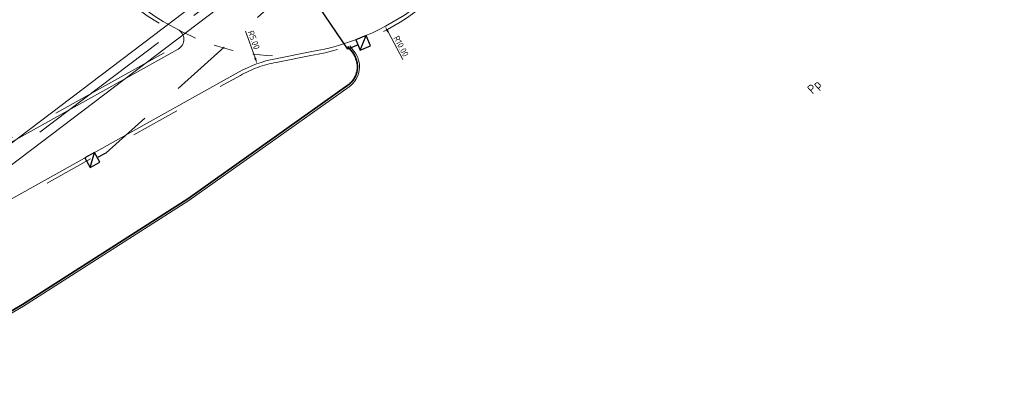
# Model space of a CAD drawing. Header units: metres. Extents: x 92403 to 95147, y 464428 to 465602.
# Tile 332 of 568: x 93076 to 93116, y 464850 to 464865. Entities that reach past the tile are written whole.
import ezdxf
from ezdxf.enums import TextEntityAlignment as Align

# ---------------------------------------------------------------- set-up
doc = ezdxf.new("R2010")
doc.units = ezdxf.units.M
for name, pattern in [('RI-GWA', [18.45, 6, -1.8, 1.75, -1.8, 1.75, -1.8, 1.75, -1.8]), ('RI-HWA_KOLKAANSLUITING', [4.3, 2.5, -1.8]), ('VH-OPSLUITBAND_80X200', [14, 8, -2, 2, -2]), ('VH-TROTTOIRBAND', [15, 5, -2, 2, -2, 2, -2]), ('XX-HIDDEN', [4, 2, -2])]:
    doc.linetypes.add(name, pattern=pattern)
doc.layers.get('0').update_dxf_attribs({"linetype": 'CONTINUOUS'})
doc.layers.get('Defpoints').update_dxf_attribs({"linetype": 'CONTINUOUS'})
doc.layers.add('B-OI-RI-GWA_TRANSPORTLEIDING-G', color=7, linetype='RI-GWA', lineweight=18, true_color=0xff8400)
for name, color, linetype, lineweight in [('B-WE-VH-VERHARDING_FUNDERING-G', 252, 'CONTINUOUS', 18), ('N-RO-VH-MATERIAALGRENS-G', 7, 'XX-HIDDEN', 5), ('N-WE-RI-HWA_KOLK_STRAATKOLK-S', 150, 'CONTINUOUS', 25), ('N-WE-RI-HWA_KOLK_TROTTOIRKOLK-S', 150, 'CONTINUOUS', 25), ('N-WE-RI-HWA_KOLKAANSLUITING-G', 150, 'RI-HWA_KOLKAANSLUITING', 25), ('N-WE-VH-KANTOPSLUITING_OPSLUITBAND_80X200-G', 7, 'VH-OPSLUITBAND_80X200', 35), ('N-WE-VH-KANTOPSLUITING_TROTTOIRBAND-G', 7, 'VH-TROTTOIRBAND', 35), ('N-WE-VH-KANTOPSLUITING_TROTTOIRBAND_130 150-T18', 10, 'CONTINUOUS', 18), ('N-WE-VH-KANTOPSLUITING_VOORKANTBAND-G', 50, 'CONTINUOUS', 35), ('V-WE-RI-GWA_STROOMRICHTING-S', 30, 'CONTINUOUS', 25), ('X-XX-AL-M', 7, 'CONTINUOUS', 18)]:
    doc.layers.add(name, color=color, linetype=linetype, lineweight=lineweight)
doc.styles.add('NLCS-ISO', font='NLCS-ISO.ttf')
doc.styles.add('NLCS-ISO-M100-T25', font='NLCS-ISO.ttf', dxfattribs={"height": 0.25})
doc.styles.add('NLCS-ISO-M200-T18', font='NLCS-ISO.ttf', dxfattribs={"height": 0.36})
doc.dimstyles.new('NLCS-M100-T25-PIJL_L2_H1', dxfattribs={"dimscale": 0.1, "dimtxt": 2.5, "dimasz": 2.5, "dimexe": 2, "dimexo": 2, "dimgap": 0.7, "dimtad": 1, "dimzin": 0, "dimdsep": 46, "dimtxsty": 'NLCS-ISO-M100-T25', "dimcen": 0, "dimdle": 2, "dimclrd": 256, "dimclre": 256, "dimclrt": 256, "dimadec": 1, "dimazin": 0, "dimtfac": 1, "dimtdec": 3, "dimtofl": 0, "dimtmove": 0, "dimatfit": 3, "dimfxl": 2, "dimfxlon": 1, "dimtfillclr": 256, "dimtolj": 1, "dimtzin": 0, "dimlwd": -1, "dimlwe": -1, "dimarcsym": 0})

# ---------------------------------------------------------------- blocks, each defined once
blk = doc.blocks.new('*D54')
at = {"layer": 'Defpoints', "color": 0, "transparency": 16777216}
for p in [(93085.853, 464873.563), (93090.546, 464864.732)]:
    blk.add_point(p, dxfattribs=at)
at = {"layer": 'X-XX-AL-M', "transparency": 16777216}
blk.add_line((93091.257, 464863.395), (93090.664, 464864.512), dxfattribs=at)
blk.add_solid([(93090.7, 464864.531), (93090.627, 464864.492), (93090.546, 464864.732)], dxfattribs=at)
at = {"layer": 'X-XX-AL-M', "transparency": 16777216, "insert": (93091.191, 464863.934), "char_height": 0.25, "attachment_point": 5, "rotation": 297.9885, "style": 'NLCS-ISO-M100-T25'}
blk.add_mtext('\\A1;R10.00', dxfattribs=at)
blk = doc.blocks.new('*D55')
at = {"layer": 'Defpoints', "color": 0, "transparency": 16777216}
for p in [(93085.382, 464863.229), (93087.069, 464858.522)]:
    blk.add_point(p, dxfattribs=at)
at = {"layer": 'X-XX-AL-M', "transparency": 16777216}
blk.add_line((93084.913, 464864.538), (93085.298, 464863.464), dxfattribs=at)
blk.add_solid([(93085.337, 464863.479), (93085.258, 464863.45), (93085.382, 464863.229)], dxfattribs=at)
at = {"layer": 'X-XX-AL-M', "transparency": 16777216, "insert": (93085.247, 464864.185), "char_height": 0.25, "attachment_point": 5, "rotation": 289.7139, "style": 'NLCS-ISO-M100-T25'}
blk.add_mtext('\\A1;R5.00', dxfattribs=at)
blk = doc.blocks.new('TROTTOIRKOLK 450X450')
at = {"layer": 'N-WE-RI-HWA_KOLK_TROTTOIRKOLK-S'}
blk.add_line((-0.45, 0), (0, 0.45), dxfattribs=at)
at = {"layer": 'N-WE-RI-HWA_KOLK_TROTTOIRKOLK-S', "flags": 128}
blk.add_lwpolyline([(-0.45, 0), (0, 0), (0, 0.45), (-0.45, 0.45)], close=True, dxfattribs=at)
blk = doc.blocks.new('*U429')
at = {"ltscale": 0.1}
blk.add_hatch(color=256, dxfattribs=at).paths.add_polyline_path([(-2.5, 0), (2.5, 0.83), (2.5, -0.83)])
at = {"ltscale": 0.1, "flags": 128}
blk.add_lwpolyline([(-2.5, 0), (2.5, 0.83), (2.5, -0.83)], close=True, dxfattribs=at)
at = {"ltscale": 0.1, "style": 'NLCS-ISO'}
for tag, p in [('BOBL', (-61.11, 0)), ('MAT', (-1, 0.5))]:
    blk.add_attdef(tag, text='', height=1.8, dxfattribs=at).set_placement(p, align=Align.BOTTOM_RIGHT)
for tag, p in [('DIA', (1, 0.5)), ('BOBR', (62.13, 0))]:
    blk.add_attdef(tag, text='', height=1.8, dxfattribs=at).set_placement(p, align=Align.BOTTOM_LEFT)
blk.add_attdef('JVA', text='', height=1.8, dxfattribs=at).set_placement((0, -1), align=Align.TOP_CENTER)

msp = doc.modelspace()

# ---------------------------------------------------------------- linework, layer by layer
at = {"layer": 'B-OI-RI-GWA_TRANSPORTLEIDING-G'}
msp.add_lwpolyline([(93446.043344, 465256.115521), (93414.928619, 465230.784301), (93385.545, 465207.335), (93345.02, 465172.545), (93309.939, 465138.03), (93281.489, 465106.16), (93272.55, 465095.75), (93246.12, 465056.88), (93231.409, 465035.78), (93221.1, 465020.839), (93190.047, 464975.644), (93154.17, 464931), (93110.8, 464886.38), (93068.919, 464854.632), (93060.958017, 464850.622994)], dxfattribs=at)
at = {"layer": 'B-WE-VH-VERHARDING_FUNDERING-G', "lineweight": 13, "flags": 128}
for points in [[(93445.822371, 465256.386945), (93414.70897, 465231.056803), (93385.321779, 465207.604651), (93344.783003, 465172.802825), (93309.685451, 465138.27154), (93281.225658, 465106.390569), (93272.271639, 465095.963079), (93245.831721, 465057.078493), (93231.121404, 465035.979473), (93220.811724, 465021.037488), (93189.76596, 464975.853018), (93153.907518, 464931.232111), (93110.567471, 464886.642928), (93068.733035, 464854.930226), (93060.800581, 464850.935601)], [(93446.264317, 465255.844097), (93415.148269, 465230.5118), (93385.768221, 465207.065349), (93345.256997, 465172.287175), (93310.192549, 465137.78846), (93281.752342, 465105.929431), (93272.828361, 465095.536921), (93246.408279, 465056.681507), (93231.696596, 465035.580527), (93221.388276, 465020.640512), (93190.32804, 464975.434982), (93154.432482, 464930.767889), (93111.032529, 464886.117072), (93069.104965, 464854.333774), (93061.115419, 464850.310399)]]:
    msp.add_lwpolyline(points, dxfattribs=at)
at = {"layer": 'N-RO-VH-MATERIAALGRENS-G', "ltscale": 0.4, "flags": 128}
msp.add_lwpolyline([(93082.178038, 464864.613727, 0.132118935), (93086.652695, 464863.534672, 29.654958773)], format="xyb", dxfattribs=at)
at = {"layer": 'N-WE-RI-HWA_KOLKAANSLUITING-G'}
msp.add_line((93089.037307, 464863.815063), (93087.899946, 464865.498915), dxfattribs=at)
at = {"layer": 'N-WE-RI-HWA_KOLKAANSLUITING-G', "flags": 128}
for points in [[(93078.925173, 464859.450213), (93079.2823, 464859.638429), (93086.391214, 464865.987212)], [(93089.453061, 464863.987251), (93089.037307, 464863.815063)]]:
    msp.add_lwpolyline(points, dxfattribs=at)
at = {"layer": 'N-WE-VH-KANTOPSLUITING_OPSLUITBAND_80X200-G'}
msp.add_lwpolyline([(93066.908397, 464853.002901), (93068.308047, 464850.200759, 0.433778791), (93069.595842, 464849.817883), (93075.907255, 464853.512262), (93082.579041, 464857.771339), (93089.04289, 464862.360045, 0.432334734), (93089.226384, 464863.687871), (93089.035393, 464863.924627)], format="xyb", dxfattribs=at)
at = {"layer": 'N-WE-VH-KANTOPSLUITING_TROTTOIRBAND-G', "lineweight": 15, "flags": 128}
for points in [[(93065.866714, 464844.698776), (93063.678306, 464849.205677, -0.39791827), (93064.442611, 464851.630142), (93067.389663, 464853.270833), (93074.325807, 464856.972774), (93084.707572, 464862.758674, -0.079386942), (93086.145246, 464863.283465), (93087.543321, 464863.554602, 0.118234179), (93091.898811, 464865.409775), (93094.714806, 464867.523464), (93097.756324, 464872.924978), (93100.503907, 464875.160514, -0.411928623), (93100.924464, 464875.118957), (93101.718716, 464874.158203, 0.414479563), (93102.352582, 464874.098357, 0.0072625), (93109.663578, 464880.334742, -0.000462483), (93112.524799, 464883.04124), (93113.253165, 464883.728839, 0.414036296), (93113.271667, 464884.364773), (93112.414229, 464885.274151, -0.414254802), (93112.426726, 464885.698261, -0.001111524), (93119.335596, 464892.181745), (93127.026655, 464899.851885, -0.414213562), (93127.450919, 464899.851307), (93128.333598, 464898.966221, 0.414213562), (93128.969994, 464898.965354), (93129.069115, 464899.064206), (93139.510609, 464909.724335, 0.002257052), (93145.968021, 464916.578031, 0.000004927), (93145.982049, 464916.593056, 0.001196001), (93149.378579, 464920.248422, 0.414297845), (93149.35362, 464920.88442), (93148.435769, 464921.732706, -0.421951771), (93148.425394, 464922.163003, 0.002336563), (93151.744568, 464925.940308, 0.001658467), (93154.078992, 464928.640143, 0.000358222), (93154.079131, 464928.640306, -0.414407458), (93154.502436, 464928.672913), (93155.451359, 464927.859288, 0.414376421), (93156.086051, 464927.908186, 0.002261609), (93159.247013, 464931.632903, 0.007728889), (93177.269848, 464953.751082, 0.000867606), (93177.922232, 464954.535338, 0.414512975), (93177.862606, 464955.169261), (93176.899547, 464955.9659, -0.414819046), (93176.859784, 464956.389046, 0.005911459), (93181.188285, 464961.766544, 0.000890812), (93181.188615, 464961.766964, -0.415253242), (93181.61021, 464961.818344), (93182.594301, 464961.047669, 0.414512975), (93183.226326, 464961.124865, 0.000576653), (93183.643211, 464961.659587, 0.002753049), (93195.586409, 464977.049583, 0.004154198), (93201.190199, 464984.46811, 0.414370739), (93201.096935, 464985.097808), (93200.092955, 464985.842337, -0.414413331), (93200.030766, 464986.262423, 0.002644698), (93203.514938, 464991.021117, -0.408456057), (93203.930314, 464991.084311), (93204.935088, 464990.345828, 0.416684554), (93205.56642, 464990.444991, 0.002514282), (93208.837619, 464995.023622, -0.001300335), (93227.245239, 465021.991969, 0.000224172), (93227.918828, 465022.983687, 0.414279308), (93227.799051, 465023.608783), (93226.763811, 465024.310915, -0.413615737), (93226.683579, 465024.727082), (93229.482272, 465028.871729)], [(93061.74578, 464863.306651), (93067.47978, 464867.373651), (93075.875508, 464873.316391, -0.562848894), (93076.346055, 464873.112241, 0.130183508), (93078.109537, 464868.017281, 0.128472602), (93082.11031, 464864.479888, -0.6010234), (93082.1209, 464863.950158), (93073.224397, 464858.992016), (93066.288711, 464855.290318), (93063.730087, 464853.865874, -0.436949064), (93061.149388, 464854.70938)]]:
    msp.add_lwpolyline(points, format="xyb", dxfattribs=at)
at = {"layer": 'N-WE-VH-KANTOPSLUITING_VOORKANTBAND-G', "linetype": 'Continuous', "lineweight": 15, "flags": 128}
for points in [[(93063.543372, 464849.140157, -0.39791827), (93064.369648, 464851.761201), (93067.317862, 464853.402538), (93074.253976, 464857.104464), (93084.63455, 464862.8897, -0.079386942), (93086.116688, 464863.430721), (93087.516556, 464863.702206, 0.118269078), (93091.809117, 464865.530005), (93094.599562, 464867.624515), (93094.599562, 464867.624515), (93097.639582, 464873.023371), (93100.409239, 464875.276866, -0.411928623), (93101.040073, 464875.214531), (93101.834325, 464874.253777, 0.414479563), (93102.256903, 464874.21388, 0.007260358), (93109.562456, 464880.445567, -0.00046215), (93112.421821, 464883.150307), (93113.150196, 464883.837913, 0.414036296), (93113.16253, 464884.261869), (93112.305092, 464885.171247, -0.414254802), (93112.323838, 464885.807412, -0.001111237), (93119.231406, 464892.289683)], [(93061.659, 464863.429), (93067.393, 464867.496), (93075.788847, 464873.438824, -0.566603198), (93076.495334, 464873.127519), (93076.495334, 464873.127519, 0.130285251), (93078.234, 464868.101, 0.128472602), (93082.178038, 464864.613727, -0.6010234), (93082.193922, 464863.819132), (93073.296228, 464858.860326), (93066.360512, 464855.158612), (93063.803051, 464853.734815, -0.436949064), (93061.013105, 464854.646714)]]:
    msp.add_lwpolyline(points, format="xyb", dxfattribs=at)
at = {"layer": 'N-WE-VH-KANTOPSLUITING_VOORKANTBAND-G', "linetype": 'Continuous', "lineweight": 15}
msp.add_lwpolyline([(93066.836828, 464852.967153), (93068.236479, 464850.165011, 0.433778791), (93069.636256, 464849.748841), (93075.949, 464853.444), (93082.623746, 464857.704966), (93089.0892, 464862.294811, 0.432334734), (93089.28865, 464863.7381), (93089.11632, 464863.951724)], format="xyb", dxfattribs=at)

# ---------------------------------------------------------------- block references
at = {"layer": 'N-WE-RI-HWA_KOLK_STRAATKOLK-S'}
for p, rotation in [((93089.954909, 464863.951561), 22.49725100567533), ((93079.032975, 464859.25272), 28.62799437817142)]:
    msp.add_blockref('TROTTOIRKOLK 450X450', p, dxfattribs=dict(at, rotation=rotation))
at = {"layer": 'V-WE-RI-GWA_STROOMRICHTING-S', "xscale": 0.2, "yscale": 0.2, "zscale": 0.2, "rotation": 35.70194545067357}
msp.add_blockref('*U429', (93074.8046, 464865.980404), dxfattribs=at).add_auto_attribs({'MAT': 'Beton', 'DIA': '400/600', 'BOBL': '0.00', 'BOBR': '0.00'})

# ---------------------------------------------------------------- texts
at = {"layer": 'N-WE-VH-KANTOPSLUITING_TROTTOIRBAND_130 150-T18', "insert": (93107.546075, 464862.252986), "char_height": 0.36, "width": 4.66934953, "attachment_point": 1, "rotation": 42.5512305, "style": 'NLCS-ISO-M200-T18'}
msp.add_mtext('Pp', dxfattribs=at)

# ---------------------------------------------------------------- dimensions: what is measured, and where the dimension line sits
at = {"layer": 'X-XX-AL-M'}
for center, mpoint, picture, middle in [((93085.853235, 464873.562904), (93090.546184, 464864.732489), '*D54', (93091.191191, 464863.934337)), ((93087.06863, 464858.522177), (93085.382011, 464863.229121), '*D55', (93085.246811, 464864.184511))]:
    dim = msp.add_radius_dim(center=center, mpoint=mpoint, dimstyle='NLCS-M100-T25-PIJL_L2_H1', dxfattribs=at)
    dim.commit()
    dim.dimension.update_dxf_attribs({"geometry": picture, "text_midpoint": middle})

doc.saveas('drawing.dxf')
